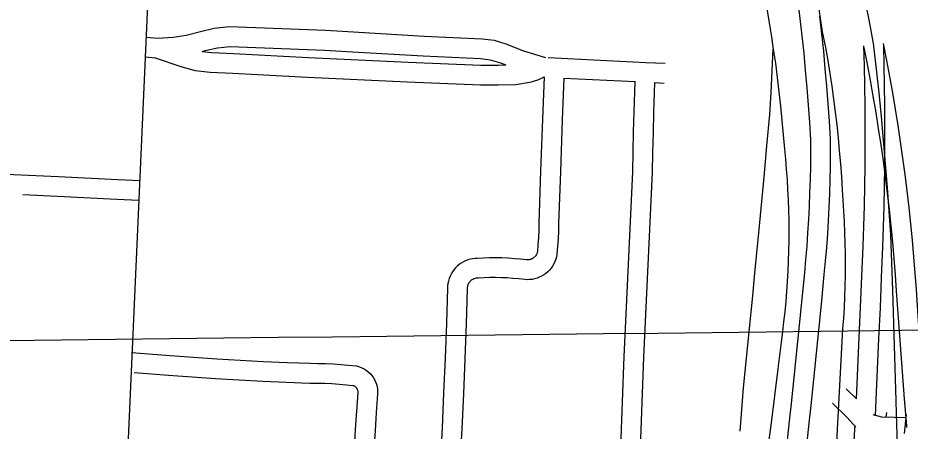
# Model space of a CAD drawing. Extents: x 3677843 to 3715951, y 511991 to 537744.
# Drawn here: x 3689803 to 3691160, y 523414 to 524043 of the extents above; entities that cross this region are included whole.
import ezdxf

# ---------------------------------------------------------------- set-up
doc = ezdxf.new("R2010")
doc.units = 0
doc.layers.add('V-GRID-MAJR', color=7, linetype='Continuous')
doc.layers.add('V-ROAD-CNTR', color=7, linetype='Continuous')

msp = doc.modelspace()

# ---------------------------------------------------------------- linework, layer by layer
at = {"layer": 'V-GRID-MAJR'}
msp.add_spline([(3682033.6, 523465.9), (3687312.3, 523524.6), (3697869.7, 523644.4)], degree=3, dxfattribs=at)
at = {"layer": 'V-ROAD-CNTR'}
for points in [[(3691047.7, 523378.5), (3691052.7, 523474.2), (3691058.1, 523570), (3691059.2, 523586.2), (3691060.2, 523602.4), (3691060.9, 523618.7), (3691061.5, 523635), (3691061.8, 523651.2), (3691061.9, 523667.5), (3691061.9, 523683.8), (3691061.6, 523700), (3691061.1, 523716.3), (3691060.5, 523732.6), (3691059.6, 523748.8), (3691058.5, 523765.1), (3691057.2, 523781.3), (3691056.1, 523801.1), (3691054.7, 523820.8), (3691053, 523840.5), (3691051.2, 523860.3), (3691049.1, 523880), (3691046.8, 523899.6), (3691044.2, 523919.3), (3691041.5, 523938.9), (3691038.5, 523958.4), (3691035.3, 523978), (3691031.8, 523997.5), (3691026.8, 524021.7), (3691019.1, 524073.6)], [(3691088.7, 524074.4), (3691093.3, 524059.4), (3691097.2, 524039.9), (3691101, 524020.3), (3691104.5, 524000.8), (3691104.6, 523999.7), (3691108.6, 523964.8), (3691112.4, 523928.9), (3691115.9, 523893), (3691119.3, 523857), (3691122.4, 523821.1), (3691125.3, 523785.1)], [(3690000.4, 524061.9), (3689908.9, 522016.8), (3689875.2, 521168.6), (3689866.8, 520973)], [(3690941.7, 524060.1), (3690945.4, 524038.5), (3690948.9, 524016.9), (3690952.1, 523995.3), (3690955.2, 523973.7), (3690958, 523952), (3690960.6, 523930.2), (3690963.1, 523908.5), (3690965.3, 523886.7), (3690967.3, 523865), (3690969.1, 523843.2), (3690970.6, 523827.8), (3690971.9, 523812.3), (3690973, 523796.9), (3690973.9, 523781.4), (3690974.6, 523766), (3690975.2, 523750.5), (3690975.5, 523735), (3690975.6, 523719.5), (3690975.6, 523704), (3690975.3, 523688.6), (3690974.8, 523673.1), (3690974.2, 523657.6), (3690973.3, 523642.2), (3690972.2, 523626.7), (3690971, 523611.3), (3690969.5, 523595.9), (3690967.8, 523580.5), (3690966, 523565.2), (3690963.9, 523549.9), (3690959.1, 523509), (3690954, 523468.1), (3690948.7, 523427.2), (3690943.2, 523386.4)], [(3690989.5, 524068.2), (3690992.6, 524041.9), (3690995.6, 524015.5), (3690998.3, 523989.2), (3691000.8, 523962.8), (3691003.1, 523936.4), (3691005.2, 523909.9), (3691007, 523883.5), (3691008.6, 523857.4), (3691008.6, 523837.5), (3691008.5, 523817.2), (3691008.1, 523797), (3691007.4, 523776.7), (3691006.6, 523756.4), (3691005.6, 523736.2), (3691004.3, 523716), (3691002.9, 523695.7), (3691001.2, 523675.5), (3690999.3, 523655.3), (3690995.4, 523615.5), (3690991.5, 523575.7), (3690987.5, 523535.9), (3690983.4, 523496.1), (3690979.3, 523456.3), (3690976.4, 523429.5), (3690970.7, 523376.8)], [(3691022.4, 524045.3), (3691025.4, 524018.7), (3691028.2, 523992.1), (3691030.7, 523965.5), (3691033, 523938.8), (3691035.1, 523912.1), (3691037, 523885.5), (3691038.6, 523858.4), (3691038.6, 523837.4), (3691038.5, 523816.8), (3691038, 523796.2), (3691037.4, 523775.6), (3691036.6, 523755.1), (3691035.5, 523734.5), (3691034.3, 523713.9), (3691032.8, 523693.4), (3691031.1, 523672.9), (3691029.2, 523652.4), (3691025.3, 523612.6), (3691021.4, 523572.7), (3691017.3, 523532.9), (3691013.3, 523493), (3691009.1, 523453.2), (3691006.3, 523426.4), (3691000.5, 523373.5)], [(3689998.7, 524013.3), (3690015.7, 524011.9), (3690039.3, 524013.3), (3690059.3, 524016.5), (3690081, 524022.1), (3690101.6, 524027), (3690125.1, 524029.5), (3690271.1, 524023.9), (3690313.7, 524021.3), (3690421, 524014.8), (3690509.2, 524010.9), (3690527.4, 524008.7), (3690545.2, 524003.4), (3690572.2, 523992.8), (3690605.7, 523982.6)], [(3690083.4, 523991.8), (3690098.2, 523990.1), (3690131.3, 523988.5), (3690245.2, 523982.6), (3690396.5, 523975.4), (3690507.3, 523970.8), (3690533.4, 523971.1), (3690545.1, 523971.2)], [(3690083.6, 523991.8), (3690088.2, 523993), (3690106.7, 523997.4), (3690126.1, 523999.4), (3690269.6, 523993.9), (3690311.9, 523991.3), (3690419.4, 523984.8), (3690506.7, 523981), (3690521.3, 523979.2), (3690535.4, 523975), (3690545.1, 523971.2)], [(3690901.5, 523414.4), (3690904.4, 523447.3), (3690907, 523480.3), (3690911.5, 523525.3), (3690915.9, 523570.3), (3690920.3, 523615.3), (3690924.7, 523660.2), (3690929.1, 523705.2), (3690933.5, 523752.9), (3690938, 523800.6), (3690942.4, 523848.3), (3690946.9, 523896), (3690948.8, 523929.1), (3690950.6, 523962.2), (3690952.1, 523995.3)], [(3691089.5, 524000.4), (3691090.3, 523969.9), (3691090.9, 523939.5), (3691091.3, 523909), (3691091.4, 523878.6), (3691091.4, 523848.1), (3691091.2, 523817.7), (3691090.8, 523787.2), (3691090.2, 523756.8), (3691089.4, 523726.3), (3691088.4, 523695.9), (3691086.4, 523649.5), (3691084.4, 523603.1), (3691082.4, 523556.6), (3691080.2, 523510.2), (3691078.1, 523463.8)], [(3691089.8, 523997.9), (3691094.7, 523972.4), (3691099.3, 523948), (3691103.7, 523923.5), (3691107.9, 523899), (3691111.8, 523874.5), (3691115.5, 523849.9), (3691119, 523825.3), (3691122.3, 523800.7), (3691125.4, 523776), (3691128.2, 523751.3), (3691130.9, 523726.6), (3691133.3, 523701.9), (3691135.5, 523677.1), (3691137.5, 523652.3), (3691139.2, 523627.5), (3691142, 523586.6), (3691144.9, 523545.6), (3691148, 523504.6), (3691151.2, 523463.6), (3691154.5, 523422.7), (3691154.7, 523420.1)], [(3691119.5, 524001.1), (3691120.3, 523970.6), (3691120.9, 523939.9), (3691121.3, 523909.3), (3691121.4, 523878.6), (3691121.4, 523848), (3691121.2, 523817.4), (3691120.8, 523786.7), (3691120.2, 523756.1), (3691119.4, 523725.4), (3691118.4, 523694.8), (3691116.4, 523648.2), (3691114.4, 523601.7), (3691112.3, 523555.3), (3691110.2, 523508.8), (3691108, 523462.3), (3691106.8, 523437.7)], [(3691119.2, 524003.6), (3691124.2, 523978), (3691128.8, 523953.4), (3691133.3, 523928.6), (3691137.5, 523903.9), (3691141.5, 523879.1), (3691145.2, 523854.3), (3691148.8, 523829.4), (3691152.1, 523804.5), (3691155.2, 523779.6), (3691158.1, 523754.6), (3691160.7, 523729.6), (3691163.2, 523704.6), (3691165.4, 523679.6), (3691167.4, 523654.6), (3691169.2, 523629.6), (3691171.9, 523588.6), (3691174.8, 523547.8), (3691177.9, 523506.9), (3691181.1, 523466), (3691183.7, 523434.5)], [(3689996.3, 523983.4), (3690013.1, 523982)], [(3690010.6, 523982.7), (3690052.4, 523968.4), (3690072.7, 523962.8), (3690095.8, 523960.2), (3690129.8, 523958.5), (3690243.7, 523952.6), (3690395.2, 523945.5), (3690506.8, 523940.8), (3690533.7, 523941.1), (3690560.3, 523941.4), (3690584.1, 523945.5), (3690595.5, 523949.2), (3690603.6, 523952.9)], [(3690609.7, 523982.5), (3690620, 523982), (3690758.2, 523975.1), (3690787.6, 523973.7)], [(3690603.6, 523952.9), (3690601.1, 523888.7), (3690598.2, 523809.7), (3690595.6, 523730.6), (3690595.4, 523719.5), (3690594.9, 523708.7), (3690594.2, 523697.9), (3690593.2, 523687.6), (3690593, 523686.3), (3690592.7, 523685.1), (3690592.2, 523683.9), (3690591.7, 523682.8), (3690591.1, 523681.7), (3690590.3, 523680.6), (3690589.5, 523679.6), (3690588.6, 523678.7), (3690587.6, 523677.9), (3690586.6, 523677.2), (3690585.5, 523676.5), (3690584.4, 523676), (3690583.2, 523675.5), (3690581.9, 523675.2), (3690580.7, 523674.9), (3690579.4, 523674.8), (3690578.1, 523674.7), (3690576.6, 523674.8), (3690567.7, 523675.8), (3690558.3, 523676.6), (3690548.9, 523677.3), (3690539.4, 523677.7), (3690529.9, 523677.8), (3690520.5, 523677.8), (3690511, 523677.5), (3690501.8, 523677.1), (3690498.8, 523677), (3690495, 523676.5), (3690491.3, 523675.8), (3690487.7, 523674.7), (3690484.1, 523673.3), (3690480.7, 523671.7), (3690477.5, 523669.8), (3690474.4, 523667.6), (3690471.5, 523665.1), (3690468.8, 523662.5), (3690466.3, 523659.6), (3690464.1, 523656.5), (3690462.2, 523653.3), (3690460.5, 523649.9), (3690459.1, 523646.3), (3690458, 523642.7), (3690457.2, 523639), (3690456.8, 523635.2), (3690456.6, 523632), (3690454.9, 523578.7), (3690452.9, 523525.6), (3690450.7, 523472.5), (3690448.3, 523419.4), (3690445.6, 523366.2)], [(3690633.6, 523951.3), (3690631.1, 523887.5), (3690628.2, 523808.7), (3690625.6, 523729.9), (3690625.4, 523718.6), (3690624.9, 523707), (3690624.1, 523695.4), (3690623, 523683.4), (3690622.3, 523679.6), (3690621.3, 523675.9), (3690619.9, 523672.3), (3690618.3, 523668.8), (3690616.4, 523665.5), (3690614.2, 523662.4), (3690611.7, 523659.4), (3690609, 523656.7), (3690606.1, 523654.2), (3690603, 523652), (3690599.7, 523650.1), (3690596.2, 523648.4), (3690592.7, 523647), (3690589, 523646), (3690585.2, 523645.2), (3690581.4, 523644.8), (3690577.6, 523644.7), (3690574, 523644.9), (3690564.8, 523646), (3690556, 523646.7), (3690547.3, 523647.3), (3690538.5, 523647.7), (3690529.7, 523647.8), (3690520.9, 523647.8), (3690512.2, 523647.6), (3690503.1, 523647.1), (3690501.1, 523647), (3690499.8, 523646.9), (3690498.5, 523646.6), (3690497.3, 523646.2), (3690496.1, 523645.8), (3690494.9, 523645.2), (3690493.8, 523644.6), (3690492.7, 523643.8), (3690491.7, 523643), (3690490.8, 523642.1), (3690490, 523641.1), (3690489.2, 523640), (3690488.5, 523638.9), (3690488, 523637.7), (3690487.5, 523636.5), (3690487.1, 523635.3), (3690486.8, 523634), (3690486.7, 523632.7), (3690486.6, 523630.9), (3690484.9, 523577.7), (3690482.9, 523524.4), (3690480.7, 523471.2), (3690478.2, 523417.9), (3690475.5, 523364.8)], [(3690633.6, 523951.3), (3690742.3, 523945.9)], [(3690720, 523390.1), (3690722.8, 523459), (3690725.3, 523528.1), (3690738.4, 523808.7), (3690739, 523839), (3690739.7, 523869.4), (3690740.5, 523899.8), (3690741.4, 523930.3), (3690742, 523945.9)], [(3690750, 523388.8), (3690752.8, 523457.9), (3690755.3, 523526.9), (3690768.3, 523807.7), (3690769, 523838.3), (3690769.7, 523868.6), (3690770.5, 523899), (3690771.4, 523929.3), (3690771.9, 523944.4)], [(3690771.9, 523944.4), (3690786.1, 523943.7)], [(3689316.6, 523826.8), (3689383.6, 523822.8), (3689554.9, 523815.9), (3689709.6, 523808.8), (3689796.7, 523804.8), (3689865, 523801.6), (3689955, 523797), (3689988.4, 523795.7)], [(3689810.6, 523774.1), (3689863.6, 523771.6), (3689953.6, 523767), (3689987.2, 523765.7)], [(3691125.3, 523785.1), (3691128, 523749.1), (3691130.4, 523713.1), (3691133.4, 523629), (3691136.1, 523544.9), (3691138.6, 523460.7), (3691139.1, 523441.2), (3691140.8, 523376.6)], [(3689976.1, 523533.8), (3690034.5, 523529.2), (3690070.1, 523526.7), (3690105.7, 523524.4), (3690141.3, 523522.3), (3690176.9, 523520.5), (3690212.6, 523518.9), (3690248, 523517.6), (3690259.2, 523517.5), (3690270.8, 523517.2), (3690282.5, 523516.7), (3690294.1, 523515.9), (3690305.6, 523514.9), (3690318.4, 523513.6), (3690322.6, 523512.3), (3690326.2, 523510.9), (3690329.6, 523509.2), (3690332.8, 523507.2), (3690335.9, 523504.8), (3690338.7, 523502.2), (3690341.2, 523499.4), (3690343.5, 523496.3), (3690345.4, 523493), (3690347.1, 523489.5), (3690348.4, 523485.9), (3690349.4, 523482.2), (3690350, 523478.5), (3690350.3, 523474.7), (3690350.2, 523471.1), (3690348.1, 523442.9), (3690346.3, 523415.1), (3690344.6, 523387.3)], [(3689979.8, 523503.4), (3690032.3, 523499.3), (3690068.1, 523496.8), (3690103.9, 523494.5), (3690139.7, 523492.4), (3690175.5, 523490.5), (3690211.3, 523488.9), (3690247.4, 523487.6), (3690258.8, 523487.5), (3690269.8, 523487.2), (3690280.8, 523486.7), (3690291.8, 523486), (3690302.8, 523485.1), (3690312.5, 523484), (3690312.9, 523483.9), (3690313.9, 523483.6), (3690314.8, 523483.1), (3690315.6, 523482.6), (3690316.4, 523481.9), (3690317.2, 523481.2), (3690317.9, 523480.5), (3690318.4, 523479.7), (3690319, 523478.8), (3690319.4, 523477.9), (3690319.8, 523476.9), (3690320, 523475.9), (3690320.2, 523474.9), (3690320.3, 523473.9), (3690320.2, 523472.6), (3690318.2, 523445), (3690316.3, 523417), (3690314.7, 523388.9)], [(3691078.4, 523463.6), (3691062.8, 523478.6)], [(3691077.4, 523420.5), (3691064.4, 523435.3), (3691042, 523457.1)], [(3691154.7, 523434.9), (3691117.1, 523435.5), (3691104.2, 523439.2)], [(3691124.2, 523442.7), (3691123.5, 523435.6)], [(3691154, 523439.7), (3691151.1, 523410.7)], [(3691076.1, 523422.9), (3691075.8, 523417.3), (3691073.3, 523371.3)]]:
    msp.add_lwpolyline(points, dxfattribs=at)

doc.saveas('drawing.dxf')
